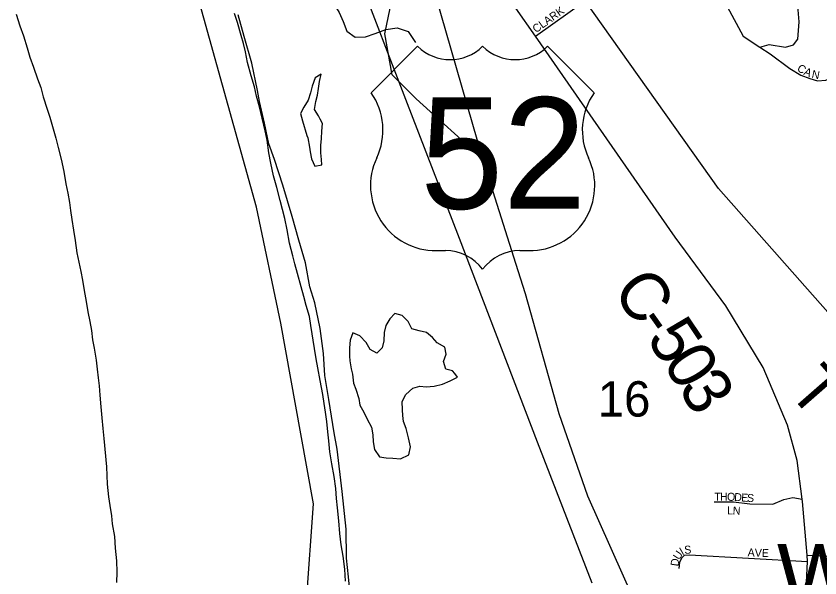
# Model space of a CAD drawing. Extents: x 1624196 to 2029251, y 146837 to 440034.
# Drawn here: x 1860984 to 1866006, y 266854 to 270363 of the extents above; entities that cross this region are included whole.
import ezdxf

# ---------------------------------------------------------------- set-up
doc = ezdxf.new("R2010")
doc.units = 0
for name, color, linetype in [('GM_P_State_Alignment', 7, 'Continuous'), ('GM_X_County', 7, 'Continuous'), ('GM_X_County_Road', 7, 'Continuous'), ('GM_X_County_Road_Text', 7, 'Continuous'), ('GM_X_Major_River', 7, 'Continuous'), ('GM_X_Minor_Lake', 7, 'Continuous'), ('GM_X_Minor_River', 7, 'Continuous'), ('GM_X_Rail_Line', 7, 'Continuous'), ('GM_X_Section', 7, 'Continuous'), ('GM_X_Section_Text', 7, 'Continuous'), ('GM_X_Township', 7, 'Continuous'), ('GM_X_Township_Road', 7, 'Continuous'), ('GM_X_Township_Road_Text', 7, 'Continuous'), ('GM_X_Township_Subdivision', 7, 'Continuous'), ('GM_X_Township_Subdivision_Text', 7, 'Continuous'), ('GM_X_Unincorporated_Text', 7, 'Continuous'), ('GM_X_US_Location', 7, 'Continuous'), ('GM_X_US_Route', 7, 'Continuous'), ('GM_X_US_Shield', 7, 'Continuous')]:
    doc.layers.add(name, color=color, linetype=linetype)

msp = doc.modelspace()

# ---------------------------------------------------------------- linework, layer by layer
at = {"layer": 'GM_P_State_Alignment'}
msp.add_lwpolyline([(1863898.1, 269471.8), (1863484.2, 269845.5), (1863333.4, 269996.3), (1863288.2, 270252.8), (1863363.6, 270614.7), (1863507.6, 270830.7), (1863654.2, 271050.8), (1863839, 271327.9), (1864027.2, 271610.2), (1864223.2, 272077.7), (1864298.6, 272605.6), (1864339.8, 273293.4), (1863898.8, 274237.3), (1863145.5, 275106.1), (1863088.2, 275172.1), (1862766.3, 275543.4), (1861540.1, 276831.7), (1861511.5, 276861.7)], dxfattribs=at)
at = {"layer": 'GM_X_County'}
msp.add_lwpolyline([(1861843.4, 259153), (1862035.4, 260236.2), (1862367.4, 261505.6), (1862779.4, 263786.1), (1862947.5, 265181.7), (1862799.4, 266709.4), (1862843.4, 267316), (1862763.4, 267754.5), (1862639.3, 268445.3), (1862487.3, 269170.1), (1861981.2, 270988.1)], dxfattribs=at)
at = {"layer": 'GM_X_County_Road'}
for points in [[(1865863.4, 265693.9), (1865885.2, 266051.4), (1865900.3, 266342.6), (1865929.5, 266955.7), (1865926.1, 266996.5), (1865898.2, 267331), (1865896.1, 267346.9), (1865864.8, 267587.2), (1865804.2, 267809), (1865652.5, 268167.6), (1865418.2, 268553.8), (1865101.1, 268983.1), (1864229.9, 270238.6), (1863859.8, 270764.2), (1863654.2, 271050.8), (1863523.3, 271223.8), (1863423.3, 271348.3)], [(1865926.1, 266996.5), (1866246, 266982.7), (1866607.9, 266967.1)]]:
    msp.add_lwpolyline(points, dxfattribs=at)
at = {"layer": 'GM_X_Major_River'}
for points in [[(1860984.1, 270374.4), (1861007.9, 270302), (1861029.6, 270239.6), (1861053.3, 270165.2), (1861071.1, 270106.8), (1861092.9, 270044.4), (1861118.6, 269972), (1861138.4, 269917.6), (1861154.1, 269859.3), (1861177.8, 269782.9), (1861195.7, 269732.5), (1861215.4, 269658.1), (1861233.1, 269601.8), (1861246.9, 269543.5), (1861266.6, 269469.1), (1861282.3, 269392.6), (1861294, 269316.3), (1861307.8, 269258), (1861317.5, 269199.7), (1861323.3, 269149.4), (1861333.1, 269093.1), (1861342.8, 269026.8), (1861352.5, 268962.5), (1861364.2, 268884.1), (1861387.8, 268767.5), (1861399.5, 268713.2), (1861409.3, 268648.9), (1861423, 268580.5), (1861432.7, 268516.2), (1861444.5, 268455.9), (1861456.3, 268399.6), (1861462, 268341.3), (1861471.8, 268289.1), (1861485.5, 268214.7), (1861491.3, 268158.4), (1861497.1, 268104.2), (1861502.9, 268053.9), (1861506.6, 267995.7), (1861514.3, 267923.3), (1861520, 267853), (1861525.7, 267786.7), (1861531.5, 267724.4), (1861548.7, 267547.6)], [(1863042.1, 266834.3), (1863038.5, 266908.4), (1863026.9, 266990.6), (1863015.2, 267060.8), (1863007.6, 267130.9), (1863000, 267211), (1862992.4, 267291.2), (1862986.7, 267349.3), (1862981, 267413.4), (1862971.4, 267487.5), (1862957.7, 267565.7), (1862944.1, 267641.9), (1862938.5, 267710), (1862932.8, 267766.1), (1862925.1, 267830.2), (1862917.4, 267890.4), (1862909.6, 267944.5), (1862899.9, 268000.6), (1862884.4, 268086.8), (1862868.8, 268167), (1862859, 268223.1), (1862849.4, 268287.2), (1862826.1, 268431.5), (1862816.4, 268487.7), (1862796.7, 268555.8), (1862783, 268612), (1862765.3, 268672.1), (1862741.7, 268756.4), (1862726, 268816.5), (1862712.3, 268866.6), (1862692.7, 268944.8), (1862677.1, 269029), (1862663.4, 269099.2), (1862649.7, 269155.3), (1862634, 269211.5), (1862612.4, 269291.7), (1862592.8, 269365.9), (1862575.2, 269444.1), (1862563.5, 269508.2), (1862551.9, 269588.4), (1862540.2, 269646.5), (1862522.6, 269726.7), (1862505, 269796.9), (1862487.3, 269863), (1862473.6, 269921.2), (1862453.9, 269989.4), (1862430.4, 270073.6), (1862416.7, 270139.8), (1862404.9, 270191.9), (1862391.2, 270242), (1862367.6, 270324.2), (1862347.9, 270378.4)], [(1861548.7, 267547.6), (1861552.9, 267440.7), (1861561, 267361.5), (1861570.8, 267307.4), (1861580.4, 267241.2), (1861584.2, 267191.2), (1861599.8, 267113), (1861603.4, 267038.9), (1861611, 266960.7), (1861612.7, 266890.6), (1861612.4, 266824.5)]]:
    msp.add_lwpolyline(points, dxfattribs=at)
at = {"layer": 'GM_X_Minor_Lake'}
for points in [[(1862884.8, 269718.5), (1862874, 269740.6), (1862848.2, 269778.8), (1862856.5, 269828.8), (1862866.8, 269868.8), (1862873, 269910.8), (1862879.3, 269954.8), (1862889.6, 270000.8), (1862853.5, 269977), (1862833.2, 269925), (1862822.9, 269883.1), (1862808.6, 269839.1), (1862782.4, 269795.2), (1862762.1, 269755.3), (1862773.8, 269709.2), (1862801.2, 269617), (1862806.4, 269602.4)], [(1862806.4, 269602.4), (1862816.8, 269544.8), (1862820.6, 269514.8), (1862830.3, 269470.7), (1862850, 269426.5), (1862894, 269434.2), (1862892.2, 269468.3), (1862888.5, 269508.3), (1862888.8, 269554.4), (1862893, 269598.4), (1862895.3, 269644.4), (1862897.6, 269692.4), (1862884.8, 269718.5)], [(1863725.1, 268130.4), (1863711.2, 268148), (1863669.3, 268158.2), (1863655.6, 268206.4), (1863671.9, 268252.3), (1863662.2, 268296.4), (1863614.4, 268322.7), (1863586.6, 268354.9), (1863548.9, 268387.2), (1863503, 268397.5), (1863457.1, 268409.8), (1863433.4, 268456), (1863395.7, 268492.2), (1863349.8, 268506.5), (1863319.6, 268472.7), (1863293.4, 268430.8), (1863283.1, 268386.9), (1863282.8, 268334.8), (1863270.5, 268290.9), (1863238.3, 268257), (1863196.5, 268281.3), (1863170.8, 268325.5), (1863131.1, 268365.8), (1863087.2, 268384.1), (1863071, 268338.2), (1863066.7, 268292.1), (1863068.3, 268240.1), (1863070.2, 268210.1), (1863077.8, 268160), (1863085.6, 268125.9), (1863093.3, 268069.8), (1863107.8, 268032.7)], [(1863107.8, 268032.7), (1863126.6, 267975.5), (1863132.4, 267933.4), (1863156.1, 267889.2), (1863177.8, 267845.1), (1863205.4, 267794.8), (1863213.1, 267746.8), (1863214.8, 267704.7), (1863224.5, 267656.6), (1863254.2, 267610.4), (1863296.1, 267604.1), (1863338.1, 267601.8), (1863386, 267597.5), (1863438.2, 267623.2), (1863448.5, 267673.2), (1863436.8, 267729.3), (1863421.2, 267787.5), (1863405.5, 267831.6), (1863399.7, 267867.7), (1863397.9, 267903.7), (1863396.3, 267955.8), (1863418.5, 267999.7), (1863462.8, 268039.4), (1863506.8, 268051.2), (1863546.7, 268046.9), (1863596.7, 268052.6), (1863648.8, 268064.3), (1863696.8, 268086), (1863742.9, 268107.7), (1863725.1, 268130.4)]]:
    msp.add_lwpolyline(points, dxfattribs=at)
at = {"layer": 'GM_X_Minor_River'}
msp.add_lwpolyline([(1862627.6, 271042.5), (1862632.5, 271008), (1862676, 270945.6), (1862737.5, 270887), (1862790.9, 270816.5), (1862822.3, 270746.2), (1862869.8, 270679.7), (1862911.2, 270613.3), (1862918.8, 270561.2), (1862924.4, 270511.1), (1862965.8, 270446.7), (1863003.3, 270386.4), (1863026.9, 270330.1), (1863050.4, 270269.9), (1863102.1, 270231.4), (1863168, 270232.9), (1863228.1, 270254.5), (1863294.3, 270280), (1863364.3, 270289.4), (1863434.1, 270266.8), (1863479.5, 270198.4)], dxfattribs=at)
at = {"layer": 'GM_X_Rail_Line'}
msp.add_lwpolyline([(1863118.5, 270621.4), (1863417.6, 269844.4), (1863752.1, 268977.1), (1864240.5, 267704.5), (1864580.6, 266822.7)], dxfattribs=at)
at = {"layer": 'GM_X_Section'}
msp.add_lwpolyline([(1863084.4, 266617.2), (1863061.2, 266861.3), (1863049.6, 266977.3), (1863046.2, 267159.4), (1863021, 267393.5), (1862989.9, 267657.6), (1862972.3, 267759.7), (1862939, 267967.8), (1862913.5, 268117.9), (1862904, 268255.9), (1862884.5, 268412), (1862851.1, 268572.2), (1862819.4, 268672.3), (1862791.9, 268822.4), (1862750.4, 268964.5), (1862708.9, 269110.7), (1862651.5, 269306.9), (1862598.1, 269467.1), (1862562.4, 269565.2), (1862536.8, 269695.3), (1862505.3, 269829.4), (1862491.5, 269897.5), (1862458.1, 270069.6), (1862408.7, 270235.8), (1862371.1, 270371.9)], dxfattribs=at)
at = {"layer": 'GM_X_Township'}
msp.add_lwpolyline([(1861843.4, 259153), (1862035.4, 260236.2), (1862367.4, 261505.6), (1862779.4, 263786.1), (1862947.5, 265181.7), (1862799.4, 266709.4), (1862843.4, 267316), (1862763.4, 267754.5), (1862639.3, 268445.3), (1862487.3, 269170.1), (1861981.2, 270988.1)], dxfattribs=at)
at = {"layer": 'GM_X_Township_Road'}
msp.add_lwpolyline([(1866646.8, 267515.1), (1866671.6, 267698), (1866641.5, 267812.5), (1866563.2, 267938.9), (1865373.3, 269286.5), (1864540.1, 270457.6), (1864521.1, 270506.7), (1864158.5, 270971.3), (1864099.7, 271047.3), (1864034.4, 271119), (1863906.6, 271243.2), (1863846.9, 271317.6), (1863839, 271327.9), (1863692.4, 271520.9), (1863529.3, 271759.2), (1863465, 271858), (1863371, 271909.7), (1863276.9, 271991.2), (1863179.8, 272060.2), (1863021.5, 272174.7), (1862912.6, 272292.7)], dxfattribs=at)
at = {"layer": 'GM_X_Township_Subdivision'}
for points in [[(1865631, 270168.6), (1865688.5, 270186.3), (1865791.6, 270170.1), (1865841, 270183.3), (1865868.1, 270220), (1865875.8, 270328.3), (1865860.3, 270529.5), (1865837.1, 270800.4), (1865806.1, 271040.3), (1865763.6, 271096.4), (1865728.7, 271133.2), (1865643.6, 271131.2), (1865465.6, 271117.7)], [(1864229.9, 270238.6), (1864540.1, 270457.6)], [(1865426.1, 270422.2), (1865527.8, 270237.9), (1865631, 270168.6), (1865695.3, 270126.6), (1865818, 270036.2), (1865887.4, 269993.5), (1865942.5, 269972.5), (1865991, 269958.3), (1866043.3, 269962.1), (1866104.1, 269988.7), (1866155.8, 270020.9), (1866266.1, 270141.7), (1866379.9, 270386.4)], [(1865344.9, 267329), (1865466.2, 267329), (1865568.6, 267316.4), (1865711.5, 267313.8), (1865781.6, 267344.2), (1865838.2, 267356.8), (1865896.1, 267346.9)], [(1865126.6, 266912.6), (1865130.7, 266951.6), (1865143.2, 266979.4), (1865161.3, 266996.1), (1865191.9, 266998.9), (1865929.5, 266955.7)]]:
    msp.add_lwpolyline(points, dxfattribs=at)
at = {"layer": 'GM_X_US_Route'}
for points in [[(1861780.5, 273088.2), (1862030.5, 272820.3), (1862553.5, 272262), (1862870.1, 271904.8), (1863101.3, 271581.7), (1863374.8, 271150), (1863416, 271054.9), (1863507.6, 270830.7), (1863898.1, 269471.8), (1864103.9, 268821)], [(1864103.9, 268821), (1864164.1, 268630.5), (1864375.7, 267882), (1864554.7, 267366.1), (1864846, 266712.1), (1865081.9, 266202.9), (1865289.4, 265711.1), (1865413, 265333.7), (1865519, 264997.2), (1865572, 264811.4), (1865719.8, 264121.8), (1865808.4, 263552.3), (1865809.6, 263536.7), (1865825.6, 263314.4)]]:
    msp.add_lwpolyline(points, dxfattribs=at)
at = {"layer": 'GM_X_US_Shield'}
for p, q in [((1863493.1, 270174.7), (1863203.1, 269884.7)), ((1864595.3, 269884.7), (1864305.2, 270174.7)), ((1863609.1, 268898.5), (1863667.1, 268898.5)), ((1864131.2, 268898.5), (1864189.2, 268898.5))]:
    msp.add_line(p, q, dxfattribs=at)
for centre, radius, start, end in [((1863696.1, 270381.8), 290, 225.573, 314.427), ((1864102.2, 270381.8), 290, 225.573, 314.427), ((1862870.5, 269651.8), 406.1, 334.5471, 35.0009), ((1864927.9, 269651.8), 406.1, 144.9991, 205.4529), ((1863604.6, 269304.6), 406.1, 154.8319, 270.6383), ((1864193.7, 269304.6), 406.1, 269.3617, 25.1681), ((1863667.1, 268608.5), 290, 36.8699, 90), ((1864131.2, 268608.5), 290, 90, 143.1301)]:
    msp.add_arc(centre, radius, start, end, dxfattribs=at)

# ---------------------------------------------------------------- texts
at = {"layer": 'GM_X_County_Road_Text'}
for s, rotation, p in [('C', 306.2294, (1864702.5, 268645.9)), ('-', 305.3226, (1864847.4, 268448.2)), ('5', 303.8387, (1864917.5, 268349.4)), ('0', 302.1325, (1865019.1, 268197.9)), ('3', 301.136, (1865116.7, 268042.5))]:
    msp.add_text(s, height=300, rotation=rotation, dxfattribs=at).set_placement(p)
at = {"layer": 'GM_X_Section_Text'}
msp.add_text('16', height=221, rotation=0, dxfattribs=at).set_placement((1864618.6, 267861.7))
at = {"layer": 'GM_X_Township_Road_Text'}
msp.add_text('T', height=300, rotation=311.1819, dxfattribs=at).set_placement((1865799.7, 268018))
at = {"layer": 'GM_X_Township_Subdivision_Text'}
for s, rotation, p in [('CLARK', 35.3965, (1864232.5, 270256.1)), ('C', 324.9762, (1865858.8, 270026.9)), ('A', 337.1131, (1865901.3, 269998.6)), ('N', 348.3596, (1865952.1, 269978.3)), ('O', 359.0055, (1865425.7, 267336.2)), ('T', 359.9454, (1865346.8, 267336.2)), ('H', 359.9344, (1865381.9, 267336.2)), ('D', 355.7664, (1865469, 267335.4)), ('E', 355.5562, (1865512.8, 267332.2)), ('S', 357.3969, (1865549.6, 267329.4)), ('L', 358.9892, (1865425.7, 267251.2)), ('N', 356.5559, (1865460.4, 267250.6)), ('I', 29.6554, (1865146.3, 266994.9)), ('S', 3.2117, (1865159.6, 267004.1)), ('AVE', 358.0261, (1865553.9, 266988.7)), ('U', 55.9947, (1865126.1, 266962.5)), ('D', 81.3552, (1865121.6, 266924.4))]:
    msp.add_text(s, height=50, rotation=rotation, dxfattribs=at).set_placement(p)
at = {"layer": 'GM_X_Unincorporated_Text'}
msp.add_text('Wheelersburg', height=417, rotation=0, dxfattribs=at).set_placement((1865738.4, 266649))
at = {"layer": 'GM_X_US_Location'}
for s in ['/', '0']:
    msp.add_text(s, height=1, dxfattribs=at).set_placement((1863898.8, 269502.1))
msp.add_text('52', height=1, rotation=0, dxfattribs=at).set_placement((1863692.4, 269295.1))
at = {"layer": 'GM_X_US_Shield'}
msp.add_text('52', height=696.1, dxfattribs=at).set_placement((1863509.5, 269159.6))

doc.saveas('drawing.dxf')
